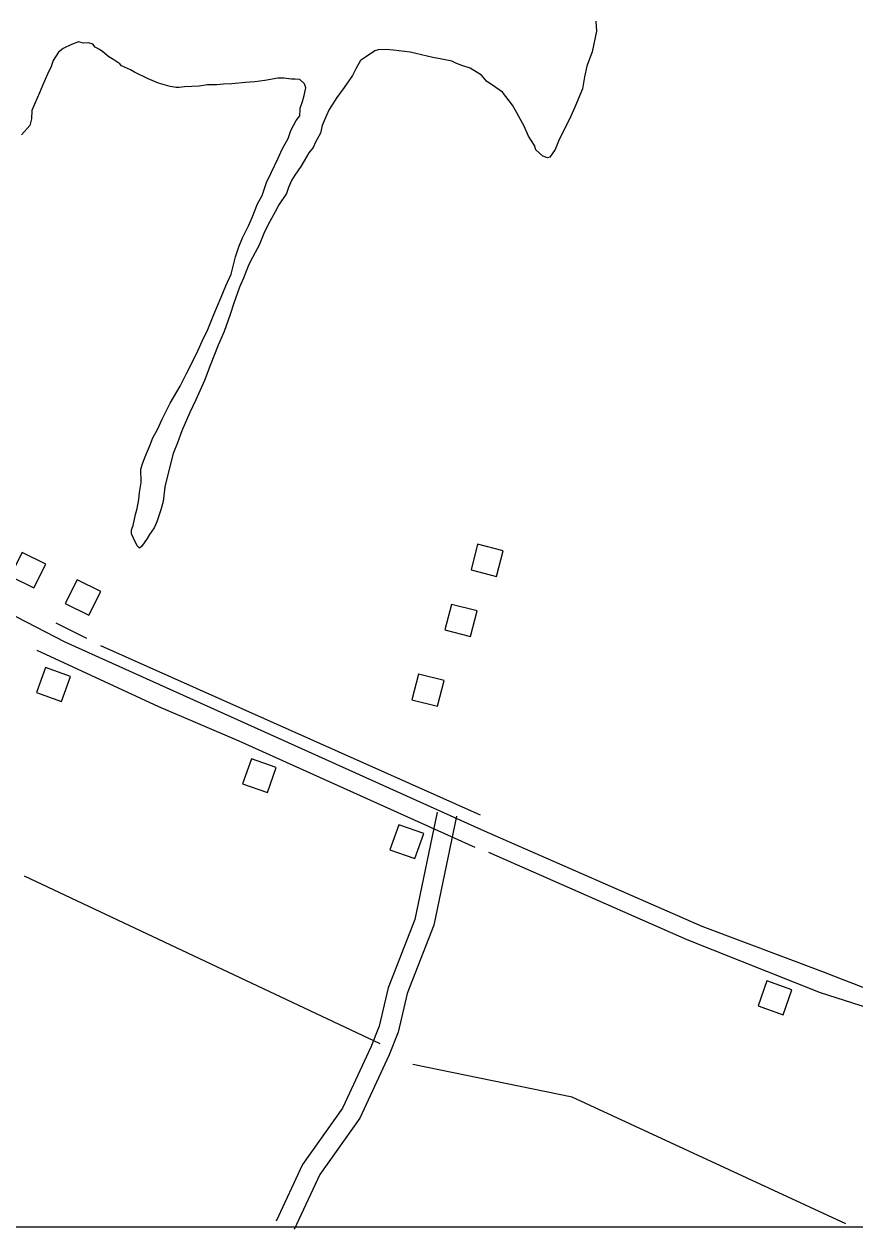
# Model space of a CAD drawing. Extents: x 3250478 to 3288318, y 788638 to 816472.
# Drawn here: x 3261241 to 3262496, y 794014 to 795838 of the extents above; entities that cross this region are included whole.
import ezdxf

# ---------------------------------------------------------------- set-up
doc = ezdxf.new("R2010")
doc.units = 0
for name, color, linetype in [('V-BLDG-OTLN', 7, 'Continuous'), ('V-GRID-FRAM', 7, 'Continuous'), ('V-ROAD-CNTR', 7, 'Continuous'), ('V-SITE-VEGE', 7, 'Continuous'), ('V-TOPO-SHOR', 7, 'Continuous')]:
    doc.layers.add(name, color=color, linetype=linetype)

msp = doc.modelspace()

# ---------------------------------------------------------------- linework, layer by layer
at = {"layer": 'V-BLDG-OTLN'}
for points in [[(3261219.8, 795004), (3261255.6, 794986.1), (3261273.5, 795021.9), (3261237.7, 795039.8)], [(3261915.9, 795013.3), (3261954.6, 795003.5), (3261964.5, 795042.2), (3261925.7, 795052)], [(3261302.9, 794962.7), (3261338.7, 794944.8), (3261356.6, 794980.6), (3261320.8, 794998.5)], [(3261876.4, 794922.6), (3261915.2, 794912.8), (3261925, 794951.5), (3261886.2, 794961.3)], [(3261310.7, 794852.4), (3261273, 794865.7), (3261259.7, 794828), (3261297.4, 794814.7)], [(3261826.6, 794817.1), (3261865.4, 794807.3), (3261875.2, 794846.1), (3261836.4, 794855.9)], [(3261621.8, 794714.9), (3261584.1, 794728.2), (3261570.7, 794690.4), (3261608.5, 794677.1)], [(3261844.5, 794615), (3261806.8, 794628.3), (3261793.4, 794590.6), (3261831.2, 794577.3)], [(3262400.7, 794379.3), (3262362.9, 794392.6), (3262349.6, 794354.8), (3262387.4, 794341.5)]]:
    msp.add_lwpolyline(points, close=True, dxfattribs=at)
at = {"layer": 'V-GRID-FRAM'}
msp.add_lwpolyline([(3254649.6, 812209.1), (3286070.1, 812200), (3286072.7, 794013.5), (3254636.4, 794022.7), (3254649.6, 812209.1)], dxfattribs=at)
at = {"layer": 'V-ROAD-CNTR'}
for points in [[(3260488.5, 795321), (3260733.3, 795198.7), (3261302.4, 794904.7), (3261935.8, 794619.1), (3262264.8, 794475), (3262449.3, 794405.8)], [(3261864.6, 794647.6), (3261831, 794485.2), (3261790.6, 794382.2), (3261777.3, 794324.2), (3261764.6, 794292.7), (3261721.9, 794200.3), (3261661.5, 794115.5), (3261621.7, 794029.7)], [(3261894, 794641.5), (3261859.9, 794476.6), (3261819.3, 794373.3), (3261806, 794315.2), (3261792.2, 794280.8), (3261747.9, 794185.2), (3261687.6, 794100.4), (3261648.9, 794017)]]:
    msp.add_lwpolyline(points, dxfattribs=at)
msp.add_arc((3263205, 796283.7), 2024.3, 248.0797, 261.9364, dxfattribs=at)
at = {"layer": 'V-SITE-VEGE'}
for points in [[(3262104.4, 795842.2), (3262105.4, 795827), (3262098.7, 795795.6), (3262090.9, 795774), (3262087.5, 795757.9), (3262084.1, 795740), (3262072.8, 795712.1), (3262064.9, 795694.1), (3262049.2, 795663.6), (3262043.1, 795648.3), (3262035.2, 795636.6), (3262031.6, 795635.6), (3262024.4, 795638.2), (3262013.6, 795647.9), (3262011.7, 795654.2), (3262002.6, 795668.4), (3261996.2, 795683.5), (3261982.5, 795708.4)], [(3261600.3, 795578.8), (3261607.2, 795598.5), (3261614.2, 795612.9), (3261624.7, 795635.4), (3261630.8, 795648.9), (3261639.6, 795665.1), (3261643.9, 795676.8), (3261651.8, 795692.1), (3261657.1, 795699.3), (3261657.9, 795708.2), (3261657.8, 795710.9), (3261661.3, 795720.8), (3261663.9, 795729.8), (3261666.4, 795741.4), (3261664.6, 795747.6), (3261657.3, 795753.8), (3261650.2, 795754.6), (3261644.8, 795754.6), (3261633.1, 795756.2), (3261624.2, 795756.1), (3261604.6, 795752.3), (3261589.4, 795750.4), (3261575.1, 795749.3), (3261554.6, 795747.3), (3261542, 795747.1), (3261532.2, 795746.1), (3261517.9, 795746), (3261505.4, 795744), (3261483.1, 795742.9), (3261475, 795741.9), (3261470.5, 795741.8), (3261461.6, 795743.5), (3261443.6, 795748.7), (3261428.4, 795754.8), (3261407.7, 795765.2), (3261401.4, 795768.8), (3261387.9, 795774.9), (3261385.2, 795777.5), (3261376.2, 795783.7), (3261369, 795788.1), (3261359.9, 795796), (3261354.5, 795799.5), (3261348.2, 795803), (3261344.6, 795807.4), (3261338.3, 795809.2), (3261330.3, 795809.1), (3261323.1, 795810.8), (3261312.4, 795807.1), (3261299.9, 795800.7), (3261292.8, 795795.2), (3261284.9, 795782.6), (3261281.5, 795773.6), (3261276.2, 795761.9), (3261269.3, 795745.8), (3261264, 795734.1), (3261257.1, 795717.9), (3261252.7, 795707.1), (3261252, 795694.6), (3261249.4, 795684.7), (3261237.1, 795670.3)], [(3261982.5, 795708.4), (3261978.8, 795715.5), (3261963.4, 795735), (3261953.5, 795742), (3261939.1, 795751.7), (3261931.8, 795760.6), (3261914.7, 795771.1), (3261902.1, 795775.4), (3261893.1, 795778.9), (3261886.9, 795781.5), (3261871.6, 795784.9), (3261858.2, 795787.4), (3261824.1, 795795.1), (3261798.1, 795798.4), (3261788.3, 795799.2), (3261775.8, 795799), (3261770.4, 795797.2), (3261758, 795789), (3261749.1, 795782.6), (3261742.1, 795770), (3261736.9, 795760.1), (3261724.5, 795742.1), (3261713.1, 795726.7), (3261701.7, 795708.7), (3261697.3, 795698.8), (3261691.2, 795684.5), (3261688.7, 795672.8), (3261680.8, 795659.3), (3261677.3, 795651.2), (3261671.1, 795643.1), (3261664.1, 795631.4), (3261658.8, 795622.4), (3261650, 795609.7), (3261644.8, 795601.6), (3261640.4, 795590.9), (3261637, 795581.9), (3261625.5, 795564.7), (3261620.3, 795554), (3261608.9, 795534.1), (3261602.8, 795521.6), (3261595.8, 795503.6), (3261589.7, 795492.8), (3261581.8, 795477.5), (3261579.2, 795472.1), (3261572.2, 795454.1), (3261566.1, 795440.6), (3261557.5, 795416.4), (3261552.3, 795399.3), (3261542.8, 795373.3), (3261534.1, 795352.6), (3261521.9, 795322.1), (3261513.2, 795299.6), (3261500.1, 795270), (3261491.4, 795251.1), (3261479.2, 795223.2), (3261472.3, 795205.2), (3261466.2, 795189.1), (3261460.2, 795167.5), (3261453.4, 795138.8), (3261450.9, 795116.5), (3261447.5, 795103.9), (3261441.5, 795085.9), (3261437.1, 795076.9), (3261430, 795067), (3261426.5, 795060.7), (3261418.6, 795049), (3261415.1, 795046.3), (3261411.5, 795049.8), (3261406, 795061.4), (3261403.2, 795067.6), (3261403.1, 795073.9), (3261405.7, 795080.2), (3261409.1, 795097.2), (3261411.7, 795106.2), (3261414.2, 795119.6), (3261415, 795130.3), (3261417.5, 795145.6), (3261417.3, 795165.3), (3261419.9, 795173.3), (3261423.3, 795183.2), (3261431.2, 795202.1), (3261435.5, 795212.9), (3261442.5, 795225.5), (3261449.5, 795240.8), (3261461.7, 795265), (3261476.6, 795291.1), (3261486.3, 795310), (3261501.1, 795339.7), (3261509.9, 795358.6), (3261518.6, 795376.6), (3261527.3, 795399.1), (3261538.6, 795425.1), (3261545.6, 795442.2), (3261553.4, 795460.2), (3261560.3, 795486.2), (3261565.4, 795501.5), (3261570.7, 795514.9), (3261580.3, 795533.8), (3261585.5, 795545.5), (3261593.3, 795566.2), (3261600.3, 795578.8)]]:
    msp.add_lwpolyline(points, dxfattribs=at)
at = {"layer": 'V-TOPO-SHOR'}
for p, q in [((3261335.7, 794909.6), (3261289.2, 794932.9)), ((3261356.4, 794899.3), (3261929.8, 794643.4)), ((3261778.6, 794297.4), (3261241.6, 794550.7))]:
    msp.add_line(p, q, dxfattribs=at)
for points in [[(3261922, 794594.3), (3261565.6, 794754.6), (3261444.2, 794806.3), (3261260.8, 794891.6)], [(3262782.2, 794273.7), (3262676.3, 794302.1), (3262565.2, 794335.8), (3262443.8, 794374.5), (3262242.3, 794454.7), (3261942.7, 794586.5)], [(3262482.3, 794025.6), (3262068.7, 794217.1), (3261828, 794266.5)]]:
    msp.add_lwpolyline(points, dxfattribs=at)

doc.saveas('drawing.dxf')
